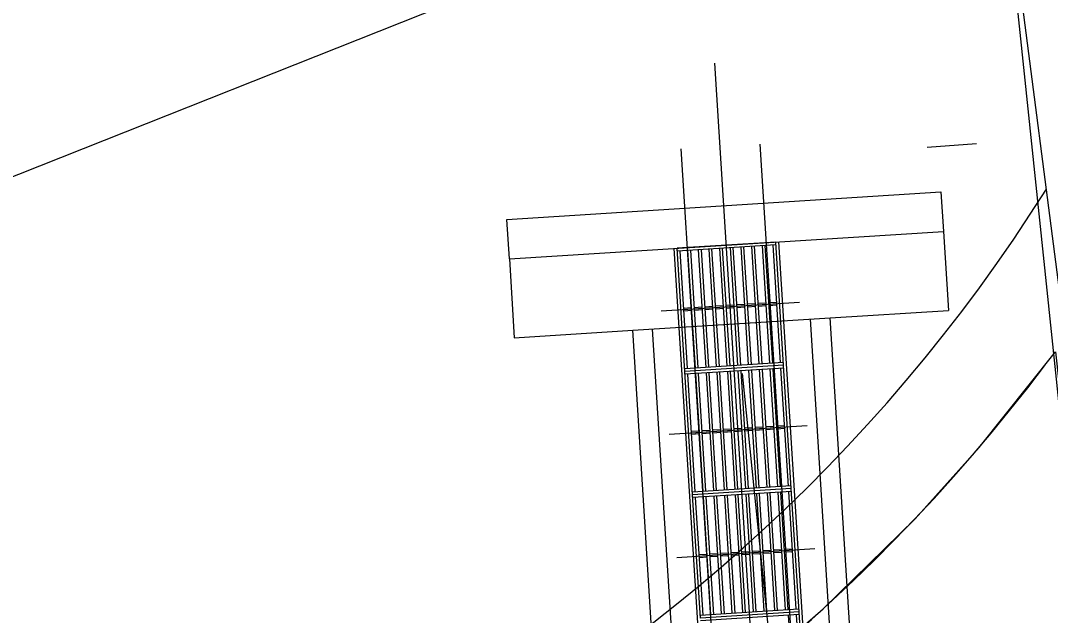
# Model space of a CAD drawing. Extents: x -552278 to -547230, y -1151007 to -1148251.
# Drawn here: x -550348.11 to -550342.9, y -1149793.92 to -1149790.91 of the extents above; entities that cross this region are included whole.
import ezdxf

# ---------------------------------------------------------------- set-up
doc = ezdxf.new("R2010")
doc.units = 0
for name, color, linetype in [('sjezd', 7, 'Continuous'), ('u_HC7_cesta', 7, 'Continuous'), ('u_HC7_srafa', 7, 'Continuous'), ('u_propustky', 7, 'Continuous'), ('u_SDZ', 7, 'Continuous'), ('u_STAVENIŠTĚ', 7, 'Continuous')]:
    doc.layers.add(name, color=color, linetype=linetype)

msp = doc.modelspace()

# ---------------------------------------------------------------- linework, layer by layer
at = {"layer": 'sjezd'}
for p, q in [((-550343.5546, -1149804.3886), (-550344.3658, -1149791.5392)), ((-550343.9538, -1149804.4138), (-550344.7651, -1149791.5644)), ((-550345.6345, -1149792.1202), (-550343.4388, -1149791.9816)), ((-550343.4388, -1149791.9816), (-550343.4136, -1149792.3808)), ((-550344.2871, -1149792.0352), (-550344.7861, -1149792.0667)), ((-550344.2871, -1149792.0352), (-550344.7861, -1149792.0667)), ((-550344.2871, -1149792.0352), (-550344.7861, -1149792.0667)), ((-550344.2863, -1149792.0492), (-550344.7853, -1149792.0807)), ((-550344.4243, -1149792.6561), (-550344.4619, -1149792.0602)), ((-550344.4103, -1149792.6552), (-550344.4479, -1149792.0594)), ((-550344.3704, -1149792.6527), (-550344.408, -1149792.0568)), ((-550344.3564, -1149792.6518), (-550344.394, -1149792.056)), ((-550344.3165, -1149792.6493), (-550344.3541, -1149792.0534)), ((-550344.3025, -1149792.6484), (-550344.3401, -1149792.0526)), ((-550344.2626, -1149792.6459), (-550344.3002, -1149792.05)), ((-550344.2478, -1149792.6589), (-550344.2871, -1149792.0352)), ((-550343.839, -1149798.8956), (-550344.2722, -1149792.0342)), ((-550344.3679, -1149798.929), (-550344.8011, -1149792.0676)), ((-550344.7468, -1149792.6904), (-550344.7861, -1149792.0667)), ((-550344.7337, -1149792.6756), (-550344.7713, -1149792.0798)), ((-550344.6938, -1149792.6731), (-550344.7314, -1149792.0773)), ((-550344.6798, -1149792.6722), (-550344.7174, -1149792.0764)), ((-550344.6399, -1149792.6697), (-550344.6775, -1149792.0739)), ((-550344.6259, -1149792.6688), (-550344.6635, -1149792.073)), ((-550344.586, -1149792.6663), (-550344.6236, -1149792.0705)), ((-550344.572, -1149792.6654), (-550344.6096, -1149792.0696)), ((-550344.5321, -1149792.6629), (-550344.5697, -1149792.067)), ((-550344.5181, -1149792.662), (-550344.5557, -1149792.0662)), ((-550344.4782, -1149792.6595), (-550344.5158, -1149792.0636)), ((-550344.4642, -1149792.6586), (-550344.5018, -1149792.0628)), ((-550345.6345, -1149792.1202), (-550345.6093, -1149792.5194)), ((-550344.1676, -1149792.3408), (-550344.8663, -1149792.3849)), ((-550344.1676, -1149792.3408), (-550344.8663, -1149792.3849)), ((-550344.713, -1149792.3682), (-550344.7529, -1149792.3707)), ((-550344.6591, -1149792.3648), (-550344.699, -1149792.3673)), ((-550344.6052, -1149792.3614), (-550344.6451, -1149792.3639)), ((-550344.5513, -1149792.358), (-550344.5912, -1149792.3605)), ((-550344.5504, -1149792.3719), (-550344.5904, -1149792.3745)), ((-550344.4974, -1149792.3546), (-550344.5374, -1149792.3571)), ((-550344.4965, -1149792.3685), (-550344.5365, -1149792.3711)), ((-550344.4435, -1149792.3512), (-550344.4835, -1149792.3537)), ((-550344.4427, -1149792.3651), (-550344.4826, -1149792.3677)), ((-550344.3896, -1149792.3478), (-550344.4296, -1149792.3503)), ((-550344.3888, -1149792.3617), (-550344.4287, -1149792.3643)), ((-550344.3358, -1149792.3444), (-550344.3757, -1149792.3469)), ((-550344.3349, -1149792.3583), (-550344.3748, -1149792.3609)), ((-550344.2819, -1149792.341), (-550344.3218, -1149792.3435)), ((-550344.281, -1149792.3549), (-550344.3209, -1149792.3575)), ((-550345.0104, -1149792.4816), (-550344.0124, -1149792.4186)), ((-550344.7121, -1149792.3821), (-550344.752, -1149792.3847)), ((-550344.6582, -1149792.3787), (-550344.6981, -1149792.3813)), ((-550344.6043, -1149792.3753), (-550344.6443, -1149792.3779)), ((-550343.4144, -1149803.4779), (-550344.1122, -1149792.4249)), ((-550344.0124, -1149792.4186), (-550343.4136, -1149792.3808)), ((-550343.3146, -1149803.4716), (-550344.0124, -1149792.4186)), ((-550344.2128, -1149803.5283), (-550344.9106, -1149792.4753)), ((-550345.6093, -1149792.5194), (-550345.0104, -1149792.4816)), ((-550344.3126, -1149803.5346), (-550345.0104, -1149792.4816)), ((-550344.2486, -1149792.645), (-550344.7476, -1149792.6765)), ((-550344.2478, -1149792.6589), (-550344.7468, -1149792.6904)), ((-550344.2478, -1149792.6589), (-550344.7468, -1149792.6904)), ((-550344.2469, -1149792.6729), (-550344.7459, -1149792.7044)), ((-550344.4248, -1149793.2823), (-550344.4624, -1149792.6865)), ((-550344.3849, -1149793.2798), (-550344.4225, -1149792.684)), ((-550344.3709, -1149793.2789), (-550344.4086, -1149792.6831)), ((-550344.331, -1149793.2764), (-550344.3686, -1149792.6806)), ((-550344.317, -1149793.2755), (-550344.3547, -1149792.6797)), ((-550344.2771, -1149793.273), (-550344.3147, -1149792.6772)), ((-550344.2632, -1149793.2721), (-550344.3008, -1149792.6763)), ((-550344.2232, -1149793.2696), (-550344.2608, -1149792.6738)), ((-550344.2084, -1149793.2827), (-550344.2478, -1149792.6589)), ((-550344.7074, -1149793.3142), (-550344.7468, -1149792.6904)), ((-550344.6943, -1149793.2993), (-550344.7319, -1149792.7035)), ((-550344.6544, -1149793.2968), (-550344.692, -1149792.701)), ((-550344.6404, -1149793.2959), (-550344.678, -1149792.7001)), ((-550344.6005, -1149793.2934), (-550344.6381, -1149792.6976)), ((-550344.5865, -1149793.2925), (-550344.6241, -1149792.6967)), ((-550344.5466, -1149793.29), (-550344.5842, -1149792.6942)), ((-550344.5326, -1149793.2891), (-550344.5702, -1149792.6933)), ((-550344.4927, -1149793.2866), (-550344.5303, -1149792.6908)), ((-550344.4787, -1149793.2857), (-550344.5163, -1149792.6899)), ((-550344.4388, -1149793.2832), (-550344.4764, -1149792.6874)), ((-550344.0354, -1149796.8437), (-550344.4548, -1149792.7001)), ((-550344.1283, -1149792.9645), (-550344.8269, -1149793.0086)), ((-550344.6736, -1149792.9919), (-550344.7135, -1149792.9945)), ((-550344.6197, -1149792.9885), (-550344.6596, -1149792.9911)), ((-550344.5658, -1149792.9851), (-550344.6058, -1149792.9877)), ((-550344.565, -1149792.9991), (-550344.6049, -1149793.0016)), ((-550344.5119, -1149792.9817), (-550344.5519, -1149792.9842)), ((-550344.5111, -1149792.9957), (-550344.551, -1149792.9982)), ((-550344.4581, -1149792.9783), (-550344.498, -1149792.9808)), ((-550344.4572, -1149792.9923), (-550344.4971, -1149792.9948)), ((-550344.4042, -1149792.9749), (-550344.4441, -1149792.9774)), ((-550344.4033, -1149792.9889), (-550344.4432, -1149792.9914)), ((-550344.3503, -1149792.9715), (-550344.3902, -1149792.974)), ((-550344.3494, -1149792.9855), (-550344.3893, -1149792.988)), ((-550344.2964, -1149792.9681), (-550344.3363, -1149792.9706)), ((-550344.2955, -1149792.9821), (-550344.3354, -1149792.9846)), ((-550344.2425, -1149792.9647), (-550344.2824, -1149792.9672)), ((-550344.2416, -1149792.9787), (-550344.2815, -1149792.9812)), ((-550344.6727, -1149793.0059), (-550344.7127, -1149793.0084)), ((-550344.6188, -1149793.0025), (-550344.6588, -1149793.005)), ((-550344.2093, -1149793.2687), (-550344.7083, -1149793.3002)), ((-550344.2084, -1149793.2827), (-550344.7074, -1149793.3142)), ((-550344.2084, -1149793.2827), (-550344.7074, -1149793.3142)), ((-550344.2075, -1149793.2967), (-550344.7065, -1149793.3282)), ((-550344.3994, -1149793.907), (-550344.437, -1149793.3112)), ((-550344.3855, -1149793.9061), (-550344.4231, -1149793.3103)), ((-550344.3455, -1149793.9036), (-550344.3831, -1149793.3078)), ((-550344.3316, -1149793.9027), (-550344.3692, -1149793.3069)), ((-550344.2916, -1149793.9002), (-550344.3293, -1149793.3044)), ((-550344.2777, -1149793.8993), (-550344.3153, -1149793.3035)), ((-550344.2377, -1149793.8968), (-550344.2754, -1149793.301)), ((-550344.2238, -1149793.8959), (-550344.2614, -1149793.3001)), ((-550344.1839, -1149793.8934), (-550344.2215, -1149793.2976)), ((-550344.169, -1149793.9065), (-550344.2084, -1149793.2827)), ((-550344.668, -1149793.938), (-550344.7074, -1149793.3142)), ((-550344.6549, -1149793.9231), (-550344.6925, -1149793.3273)), ((-550344.615, -1149793.9206), (-550344.6526, -1149793.3248)), ((-550344.601, -1149793.9197), (-550344.6386, -1149793.3239)), ((-550344.5611, -1149793.9172), (-550344.5987, -1149793.3214)), ((-550344.5471, -1149793.9163), (-550344.5847, -1149793.3205)), ((-550344.5072, -1149793.9138), (-550344.5448, -1149793.318)), ((-550344.4932, -1149793.9129), (-550344.5309, -1149793.3171)), ((-550344.4533, -1149793.9104), (-550344.4909, -1149793.3146)), ((-550344.4393, -1149793.9095), (-550344.477, -1149793.3137)), ((-550344.0889, -1149793.5883), (-550344.7875, -1149793.6324)), ((-550344.6342, -1149793.6157), (-550344.6742, -1149793.6182)), ((-550344.5803, -1149793.6123), (-550344.6203, -1149793.6148)), ((-550344.5265, -1149793.6089), (-550344.5664, -1149793.6114)), ((-550344.5256, -1149793.6229), (-550344.5655, -1149793.6254)), ((-550344.4726, -1149793.6055), (-550344.5125, -1149793.608)), ((-550344.4717, -1149793.6195), (-550344.5116, -1149793.622)), ((-550344.4187, -1149793.6021), (-550344.4586, -1149793.6046)), ((-550344.4178, -1149793.6161), (-550344.4577, -1149793.6186)), ((-550344.3648, -1149793.5987), (-550344.4047, -1149793.6012)), ((-550344.3639, -1149793.6127), (-550344.4038, -1149793.6152)), ((-550344.3109, -1149793.5953), (-550344.3508, -1149793.5978)), ((-550344.31, -1149793.6093), (-550344.3499, -1149793.6118)), ((-550344.257, -1149793.5919), (-550344.2969, -1149793.5944)), ((-550344.2561, -1149793.6058), (-550344.296, -1149793.6084)), ((-550344.2031, -1149793.5885), (-550344.243, -1149793.591)), ((-550344.2022, -1149793.6024), (-550344.2421, -1149793.605)), ((-550344.6334, -1149793.6297), (-550344.6733, -1149793.6322)), ((-550344.5795, -1149793.6263), (-550344.6194, -1149793.6288)), ((-550344.1699, -1149793.8925), (-550344.6689, -1149793.924)), ((-550344.169, -1149793.9065), (-550344.668, -1149793.938)), ((-550344.169, -1149793.9065), (-550344.668, -1149793.938)), ((-550344.1681, -1149793.9204), (-550344.6671, -1149793.9519)), ((-550344.1844, -1149794.5196), (-550344.222, -1149793.9238)), ((-550344.1445, -1149794.5171), (-550344.1821, -1149793.9213)), ((-550344.1296, -1149794.5302), (-550344.169, -1149793.9065))]:
    msp.add_line(p, q, dxfattribs=at)
msp.add_lwpolyline([(-550345.6345, -1149792.1202), (-550345.6471, -1149791.9206), (-550343.4514, -1149791.782), (-550343.4388, -1149791.9816)], dxfattribs=at)
at = {"layer": 'u_HC7_cesta'}
msp.add_lwpolyline([(-550342.23, -1149799.5), (-550342.84, -1149792.37), (-550343.5237, -1149787.0963)], dxfattribs=at)
for radius, start, end in [(8.5, 264.13439, 327.82978), (9, 264.13388, 323.02474)]:
    msp.add_arc((-550350.1131, -1149787.2418), radius, start, end, dxfattribs=at)
at = {"layer": 'u_HC7_srafa'}
msp.add_lwpolyline([(-550342.872, -1149792.5913), (-550342.6386, -1149794.7239), (-550342.4372, -1149797.0778), (-550350.7753, -1149796.2211), (-550349.918, -1149796.2397), (-550349.4165, -1149796.2148), (-550348.7885, -1149796.1438), (-550348.0389, -1149795.9995), (-550347.3579, -1149795.8097), (-550346.6118, -1149795.5328), (-550345.7588, -1149795.1183), (-550345.0631, -1149794.6914), (-550344.3589, -1149794.162), (-550344.0479, -1149793.8911), (-550343.5827, -1149793.4349), (-550343.2585, -1149793.074)], close=True, dxfattribs=at)
at = {"layer": 'u_propustky'}
msp.add_line((-550343.7533, -1149804.4584), (-550344.5948, -1149791.1295), dxfattribs=at)
at = {"layer": 'u_SDZ'}
msp.add_line((-550343.2723, -1149791.5383), (-550343.5215, -1149791.5576), dxfattribs=at)
at = {"layer": 'u_STAVENIŠTĚ'}
for points in [[(-550343.1819, -1149789.7332), (-550350.88, -1149792.79), (-550356.65, -1149795.03), (-550377.97, -1149792.18), (-550398.27, -1149785.28), (-550413.01, -1149780.2), (-550446.14, -1149769.03), (-550455.49, -1149765.78)], [(-550343.1819, -1149789.7332), (-550342.535, -1149795.935), (-550342.1921, -1149799.2222), (-550341.9998, -1149804.3172), (-550342.09, -1149808.335), (-550344.3752, -1149808.1956), (-550346.62, -1149803.04), (-550348.52, -1149801.77), (-550350.85, -1149801.21), (-550353.11, -1149800.79), (-550360.23, -1149800.115), (-550367.35, -1149799.44), (-550372.04, -1149798.755), (-550376.73, -1149798.07), (-550382.96, -1149796.59), (-550389.42, -1149794.57), (-550407.105, -1149788.465), (-550424.79, -1149782.36), (-550467.53, -1149767.77)]]:
    msp.add_lwpolyline(points, dxfattribs=at)

doc.saveas('drawing.dxf')
